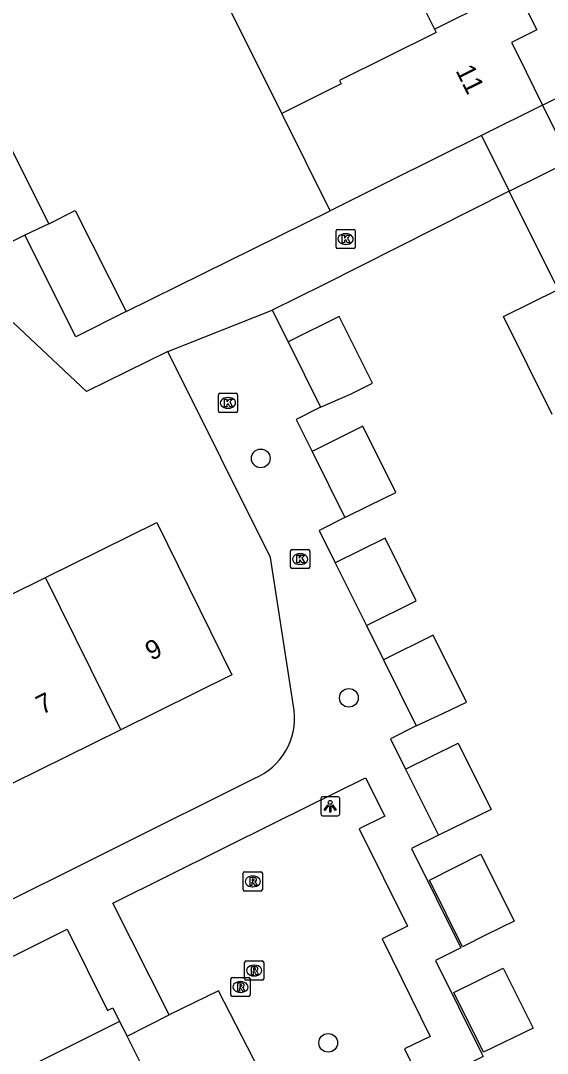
# Model space of a CAD drawing. Extents: x 157793 to 159380, y 380882 to 382313.
# Drawn here: x 158460.5 to 158488, y 381635.4 to 381689.5 of the extents above; entities that cross this region are included whole.
import ezdxf

# ---------------------------------------------------------------- set-up
doc = ezdxf.new("R2010")
doc.units = 0
for name, color, linetype in [('IMGEO_Boom', 7, 'Continuous'), ('IMGEO_Kolk', 7, 'Continuous'), ('IMGEO_Lichtpunt', 7, 'Continuous'), ('IMGEO_Pand', 7, 'Continuous'), ('IMGEO_Pand_nummerreeks', 7, 'Continuous'), ('IMGEO_Pand_overbouw', 7, 'Continuous'), ('IMGEO_Parkeervlak_open', 7, 'Continuous'), ('IMGEO_Rijbaan_lokaal_open', 7, 'Continuous'), ('IMGEO_Rioolput', 7, 'Continuous'), ('IMGEO_Voetpad_open', 7, 'Continuous')]:
    doc.layers.add(name, color=color, linetype=linetype)

msp = doc.modelspace()

# ---------------------------------------------------------------- linework, layer by layer
at = {"layer": 'IMGEO_Boom'}
for centre in [(158473.041, 381666.543), (158477.65, 381654.013), (158476.569, 381635.958)]:
    msp.add_circle(centre, 0.489, dxfattribs=at)
at = {"layer": 'IMGEO_Kolk'}
for p, q in [((158476.98, 381677.597), (158476.98, 381678.449)), ((158477.055, 381678.523), (158477.907, 381678.523)), ((158477.468, 381678.303), (158477.493, 381678.303)), ((158477.981, 381678.449), (158477.981, 381677.597)), ((158477.491, 381677.743), (158477.466, 381677.743)), ((158477.907, 381677.523), (158477.055, 381677.523)), ((158470.825, 381669.022), (158470.825, 381669.874)), ((158470.9, 381669.948), (158471.752, 381669.948)), ((158471.313, 381669.728), (158471.338, 381669.728)), ((158471.826, 381669.874), (158471.826, 381669.022)), ((158471.752, 381668.948), (158470.9, 381668.948)), ((158471.336, 381669.168), (158471.311, 381669.168)), ((158474.601, 381660.847), (158474.601, 381661.699)), ((158474.676, 381661.773), (158475.528, 381661.773)), ((158475.089, 381661.553), (158475.114, 381661.553)), ((158475.602, 381661.699), (158475.602, 381660.847)), ((158475.112, 381660.993), (158475.087, 381660.993)), ((158475.528, 381660.773), (158474.676, 381660.773))]:
    msp.add_line(p, q, dxfattribs=at)
for points in [[(158476.98, 381677.597), (158476.98, 381678.449)], [(158477.055, 381678.523), (158477.907, 381678.523)], [(158477.301, 381678.223), (158477.424, 381678.223), (158477.424, 381678.072), (158477.554, 381678.223), (158477.718, 381678.223), (158477.572, 381678.072), (158477.725, 381677.823), (158477.573, 381677.823), (158477.488, 381677.987), (158477.424, 381677.92), (158477.424, 381677.823), (158477.301, 381677.823), (158477.301, 381678.223)], [(158477.981, 381678.449), (158477.981, 381677.597)], [(158477.907, 381677.523), (158477.055, 381677.523)], [(158470.825, 381669.022), (158470.825, 381669.874)], [(158470.9, 381669.948), (158471.752, 381669.948)], [(158471.146, 381669.648), (158471.269, 381669.648), (158471.269, 381669.497), (158471.399, 381669.648), (158471.563, 381669.648), (158471.417, 381669.497), (158471.57, 381669.248), (158471.418, 381669.248), (158471.333, 381669.412), (158471.269, 381669.345), (158471.269, 381669.248), (158471.146, 381669.248), (158471.146, 381669.648)], [(158471.826, 381669.874), (158471.826, 381669.022)], [(158471.752, 381668.948), (158470.9, 381668.948)], [(158474.601, 381660.847), (158474.601, 381661.699)], [(158474.676, 381661.773), (158475.528, 381661.773)], [(158474.922, 381661.473), (158475.045, 381661.473), (158475.045, 381661.322), (158475.175, 381661.473), (158475.339, 381661.473), (158475.193, 381661.322), (158475.346, 381661.073), (158475.194, 381661.073), (158475.109, 381661.237), (158475.045, 381661.17), (158475.045, 381661.073), (158474.922, 381661.073), (158474.922, 381661.473)], [(158475.602, 381661.699), (158475.602, 381660.847)], [(158475.528, 381660.773), (158474.676, 381660.773)]]:
    msp.add_lwpolyline(points, dxfattribs=at)
for centre, start, end in [((158477.057, 381678.447), 91.552, 178.448), ((158477.057, 381678.447), 91.552, 178.448), ((158477.905, 381678.447), 1.552, 88.448), ((158477.905, 381678.447), 1.552, 88.448), ((158477.057, 381677.599), 181.552, 268.448), ((158477.057, 381677.599), 181.552, 268.448), ((158477.905, 381677.599), 271.552, 358.448), ((158477.905, 381677.599), 271.552, 358.448), ((158470.902, 381669.872), 91.552, 178.448), ((158470.902, 381669.872), 91.552, 178.448), ((158471.75, 381669.872), 1.552, 88.448), ((158471.75, 381669.872), 1.552, 88.448), ((158470.902, 381669.024), 181.552, 268.448), ((158470.902, 381669.024), 181.552, 268.448), ((158471.75, 381669.024), 271.552, 358.448), ((158471.75, 381669.024), 271.552, 358.448), ((158474.678, 381661.697), 91.552, 178.448), ((158474.678, 381661.697), 91.552, 178.448), ((158475.526, 381661.697), 1.552, 88.448), ((158475.526, 381661.697), 1.552, 88.448), ((158474.678, 381660.849), 181.552, 268.448), ((158474.678, 381660.849), 181.552, 268.448), ((158475.526, 381660.849), 271.552, 358.448), ((158475.526, 381660.849), 271.552, 358.448)]:
    msp.add_arc(centre, 0.0765, start, end, dxfattribs=at)
for centre, major_axis, ratio, start_param, end_param in [((158477.467, 381678.023), (-0.387, 0.002), 0.722429, 4.712389, 7.853982), ((158477.492, 381678.023), (-0.39, 0.002), 0.717154, 1.570796, 4.712389), ((158471.312, 381669.448), (-0.387, 0.002), 0.722429, 4.712389, 7.853982), ((158471.337, 381669.448), (-0.39, 0.002), 0.717154, 1.570796, 4.712389), ((158475.088, 381661.273), (-0.387, 0.002), 0.722429, 4.712389, 7.853982), ((158475.113, 381661.273), (-0.39, 0.002), 0.717154, 1.570796, 4.712389)]:
    msp.add_ellipse(centre, major_axis=major_axis, ratio=ratio, start_param=start_param, end_param=end_param, dxfattribs=at)
at = {"layer": 'IMGEO_Lichtpunt'}
for p, q in [((158476.176, 381648.742), (158476.176, 381647.935)), ((158476.176, 381648.742), (158476.176, 381647.935)), ((158477.078, 381648.837), (158476.27, 381648.837)), ((158477.078, 381648.837), (158476.27, 381648.837)), ((158477.172, 381647.935), (158477.172, 381648.742)), ((158477.172, 381647.935), (158477.172, 381648.742)), ((158476.27, 381647.841), (158477.078, 381647.841)), ((158476.27, 381647.841), (158477.078, 381647.841))]:
    msp.add_line(p, q, dxfattribs=at)
for points in [[(158476.55, 381648.406), (158476.589, 381648.378), (158476.401, 381648.116), (158476.363, 381648.143), (158476.55, 381648.406)], [(158476.652, 381648.358), (158476.699, 381648.358), (158476.699, 381648.036), (158476.652, 381648.036), (158476.652, 381648.358)], [(158476.762, 381648.378), (158476.8, 381648.405), (158476.987, 381648.143), (158476.948, 381648.115), (158476.762, 381648.378)]]:
    msp.add_lwpolyline(points, dxfattribs=at)
msp.add_circle((158476.675, 381648.54), 0.0994, dxfattribs=at)
for centre, start, end in [((158476.27, 381648.742), 90, 180), ((158476.27, 381648.742), 90, 180), ((158477.078, 381648.742), 0, 90), ((158477.078, 381648.742), 0, 90), ((158476.27, 381647.935), 180, 270), ((158476.27, 381647.935), 180, 270), ((158477.078, 381647.935), 270, 0), ((158477.078, 381647.935), 270, 360)]:
    msp.add_arc(centre, 0.0946, start, end, dxfattribs=at)
at = {"layer": 'IMGEO_Pand'}
for points in [[(158479.614, 381694.174), (158480.848, 381694.788), (158481.875, 381692.725), (158480.599, 381692.09), (158480.975, 381691.334), (158482.135, 381689.005)], [(158482.135, 381689.005), (158485.077, 381690.469), (158485.143, 381690.337), (158486.476, 381691.001), (158487.489, 381688.966), (158486.16, 381688.305), (158486.483, 381687.656), (158487.788, 381685.034)], [(158474.14, 381684.595), (158471.405, 381690.089)], [(158482.135, 381689.005), (158482.22, 381688.835), (158477.159, 381686.313), (158477.245, 381686.14), (158474.14, 381684.595)], [(158486.044, 381680.53), (158489.241, 381682.115), (158494.169, 381684.558), (158494.279, 381684.485), (158495.185, 381684.935), (158495.548, 381685.115)], [(158476.674, 381679.502), (158474.14, 381684.595)], [(158487.788, 381685.034), (158484.598, 381683.446), (158479.78, 381681.048), (158476.674, 381679.502)], [(158457.99, 381683.301), (158459.36, 381683.969), (158461.948, 381678.813)], [(158460.693, 381678.221), (158459.303, 381677.523), (158456.715, 381682.679)], [(158488.594, 381675.387), (158486.044, 381680.53)], [(158461.948, 381678.813), (158463.338, 381679.511), (158465.991, 381674.227)], [(158461.948, 381678.813), (158460.693, 381678.221)], [(158465.991, 381674.227), (158463.362, 381672.907), (158460.693, 381678.221)], [(158488.282, 381668.843), (158485.739, 381673.971), (158488.594, 381675.387)], [(158476.166, 381669.215), (158477.734, 381669.91), (158478.881, 381670.478), (158477.148, 381673.973), (158474.466, 381672.644)], [(158474.466, 381672.644), (158476.166, 381669.215)], [(158477.439, 381663.442), (158478.706, 381664.07), (158480.105, 381664.763), (158478.389, 381668.224), (158475.723, 381666.902)], [(158475.723, 381666.902), (158477.439, 381663.442)], [(158461.784, 381660.317), (158467.598, 381663.187), (158471.535, 381655.213), (158465.721, 381652.343)], [(158478.566, 381657.798), (158481.174, 381659.087), (158479.548, 381662.37), (158476.941, 381661.077)], [(158476.941, 381661.077), (158478.566, 381657.798)], [(158456.128, 381657.524), (158461.784, 381660.317)], [(158465.721, 381652.343), (158461.784, 381660.317)], [(158481.173, 381652.539), (158482.598, 381653.214), (158483.801, 381653.783), (158482.063, 381657.292), (158479.456, 381656.003)], [(158479.456, 381656.003), (158481.173, 381652.539)], [(158465.721, 381652.343), (158460.065, 381649.55)], [(158480.62, 381650.284), (158483.374, 381651.648), (158485.096, 381648.173), (158483.733, 381647.498), (158482.333, 381646.83)], [(158480.62, 381650.284), (158482.333, 381646.83)], [(158486.294, 381642.332), (158484.863, 381641.622), (158483.604, 381640.978), (158481.876, 381644.466), (158484.556, 381645.838), (158486.294, 381642.332)], [(158487.294, 381636.72), (158484.688, 381635.469), (158483.141, 381638.588), (158485.731, 381639.871), (158487.294, 381636.72)]]:
    msp.add_lwpolyline(points, dxfattribs=at)
at = {"layer": 'IMGEO_Pand_overbouw'}
msp.add_lwpolyline([(158487.788, 381685.034), (158484.598, 381683.446), (158486.044, 381680.53), (158489.241, 381682.115)], close=True, dxfattribs=at)
at = {"layer": 'IMGEO_Parkeervlak_open'}
msp.add_lwpolyline([(158470.467, 381627.431), (158468.479, 381631.449), (158473.269, 381633.941), (158470.835, 381638.682), (158468.249, 381637.416)], dxfattribs=at)
at = {"layer": 'IMGEO_Rijbaan_lokaal_open'}
for points in [[(158465.657, 381637.074), (158447.418, 381627.977)], [(158465.657, 381637.074), (158466.043, 381636.304)], [(158461.997, 381629.175), (158468.09, 381632.221), (158466.043, 381636.304)]]:
    msp.add_lwpolyline(points, dxfattribs=at)
at = {"layer": 'IMGEO_Rioolput'}
for p, q in [((158472.123, 381643.977), (158472.123, 381644.829)), ((158472.198, 381644.903), (158473.05, 381644.903)), ((158472.611, 381644.683), (158472.636, 381644.683)), ((158473.124, 381644.829), (158473.124, 381643.977)), ((158472.634, 381644.123), (158472.609, 381644.123)), ((158473.05, 381643.903), (158472.198, 381643.903)), ((158472.195, 381639.315), (158472.195, 381640.167)), ((158472.27, 381640.241), (158473.122, 381640.241)), ((158472.683, 381640.021), (158472.708, 381640.021)), ((158473.196, 381640.167), (158473.196, 381639.315)), ((158471.48, 381638.453), (158471.48, 381639.305)), ((158471.555, 381639.379), (158472.407, 381639.379)), ((158473.122, 381639.241), (158472.27, 381639.241)), ((158472.481, 381639.305), (158472.481, 381638.453)), ((158472.706, 381639.461), (158472.681, 381639.461)), ((158471.968, 381639.159), (158471.993, 381639.159)), ((158472.407, 381638.379), (158471.555, 381638.379)), ((158471.991, 381638.599), (158471.966, 381638.599))]:
    msp.add_line(p, q, dxfattribs=at)
for points in [[(158472.123, 381643.977), (158472.123, 381644.829)], [(158472.198, 381644.903), (158473.05, 381644.903)], [(158472.712, 381644.601), (158472.46, 381644.603), (158472.46, 381644.203)], [(158473.124, 381644.829), (158473.124, 381643.977)], [(158472.46, 381644.203), (158472.584, 381644.203), (158472.584, 381644.365), (158472.595, 381644.365)], [(158472.638, 381644.522), (158472.584, 381644.522), (158472.584, 381644.441)], [(158472.584, 381644.441), (158472.636, 381644.441)], [(158472.642, 381644.336), (158472.713, 381644.203), (158472.853, 381644.203), (158472.788, 381644.329)], [(158473.05, 381643.903), (158472.198, 381643.903)], [(158472.195, 381639.315), (158472.195, 381640.167)], [(158472.27, 381640.241), (158473.122, 381640.241)], [(158472.784, 381639.939), (158472.532, 381639.941), (158472.532, 381639.541)], [(158472.532, 381639.541), (158472.656, 381639.541), (158472.656, 381639.703), (158472.667, 381639.703)], [(158472.71, 381639.86), (158472.656, 381639.86), (158472.656, 381639.779)], [(158472.656, 381639.779), (158472.708, 381639.779)], [(158473.196, 381640.167), (158473.196, 381639.315)], [(158471.48, 381638.453), (158471.48, 381639.305)], [(158471.555, 381639.379), (158472.407, 381639.379)], [(158473.122, 381639.241), (158472.27, 381639.241)], [(158472.481, 381639.305), (158472.481, 381638.453)], [(158472.714, 381639.674), (158472.785, 381639.541), (158472.925, 381639.541), (158472.86, 381639.667)], [(158472.069, 381639.077), (158471.817, 381639.079), (158471.817, 381638.679)], [(158471.817, 381638.679), (158471.941, 381638.679), (158471.941, 381638.841), (158471.952, 381638.841)], [(158471.995, 381638.998), (158471.941, 381638.998), (158471.941, 381638.917)], [(158471.941, 381638.917), (158471.993, 381638.917)], [(158471.999, 381638.812), (158472.07, 381638.679), (158472.21, 381638.679), (158472.145, 381638.805)], [(158472.407, 381638.379), (158471.555, 381638.379)]]:
    msp.add_lwpolyline(points, dxfattribs=at)
for centre, radius, start, end in [((158472.2, 381644.827), 0.0765, 91.552, 178.448), ((158472.2, 381644.827), 0.0765, 91.552, 178.448), ((158472.711, 381644.491), 0.109, 350.3612, 89.416), ((158473.048, 381644.827), 0.0765, 1.552, 88.448), ((158473.048, 381644.827), 0.0765, 1.552, 88.448), ((158472.594, 381644.312), 0.0533, 26.0293, 88.6989), ((158472.62, 381644.63), 0.19, 274.7715, 282.9687), ((158472.644, 381644.426), 0.0964, 77.0061, 93.1865), ((158472.658, 381644.483), 0.0378, 276.6634, 79.6772), ((158472.709, 381644.491), 0.112, 277.5842, 350.9817), ((158472.693, 381644.276), 0.108, 29.5134, 73.7905), ((158472.2, 381643.979), 0.0765, 181.552, 268.448), ((158472.2, 381643.979), 0.0765, 181.552, 268.448), ((158473.048, 381643.979), 0.0765, 271.552, 358.448), ((158473.048, 381643.979), 0.0765, 271.552, 358.448), ((158472.272, 381640.165), 0.0765, 91.552, 178.448), ((158472.272, 381640.165), 0.0765, 91.552, 178.448), ((158472.666, 381639.65), 0.0533, 26.0293, 88.6989), ((158472.692, 381639.968), 0.19, 274.7715, 282.9687), ((158472.716, 381639.764), 0.0964, 77.0061, 93.1865), ((158472.73, 381639.821), 0.0378, 276.6634, 79.6772), ((158472.783, 381639.829), 0.109, 350.3612, 89.416), ((158472.781, 381639.829), 0.112, 277.5842, 350.9817), ((158472.765, 381639.614), 0.108, 29.5134, 73.7905), ((158473.12, 381640.165), 0.0765, 1.552, 88.448), ((158473.12, 381640.165), 0.0765, 1.552, 88.448), ((158471.557, 381639.303), 0.0765, 91.552, 178.448), ((158471.557, 381639.303), 0.0765, 91.552, 178.448), ((158472.272, 381639.317), 0.0765, 181.552, 268.448), ((158472.272, 381639.317), 0.0765, 181.552, 268.448), ((158472.405, 381639.303), 0.0765, 1.552, 88.448), ((158472.405, 381639.303), 0.0765, 1.552, 88.448), ((158473.12, 381639.317), 0.0765, 271.552, 358.448), ((158473.12, 381639.317), 0.0765, 271.552, 358.448), ((158471.951, 381638.788), 0.0533, 26.0293, 88.6989), ((158471.977, 381639.106), 0.19, 274.7715, 282.9687), ((158472.001, 381638.902), 0.0964, 77.0061, 93.1865), ((158472.015, 381638.959), 0.0378, 276.6634, 79.6772), ((158472.068, 381638.967), 0.109, 350.3612, 89.416), ((158472.066, 381638.967), 0.112, 277.5842, 350.9817), ((158472.05, 381638.752), 0.108, 29.5134, 73.7905), ((158471.557, 381638.455), 0.0765, 181.552, 268.448), ((158471.557, 381638.455), 0.0765, 181.552, 268.448), ((158472.405, 381638.455), 0.0765, 271.552, 358.448), ((158472.405, 381638.455), 0.0765, 271.552, 358.448)]:
    msp.add_arc(centre, radius, start, end, dxfattribs=at)
for centre, major_axis, ratio, start_param, end_param in [((158472.61, 381644.403), (-0.387, 0.002), 0.722429, 4.712389, 7.853982), ((158472.635, 381644.403), (-0.39, 0.002), 0.717154, 1.570796, 4.712389), ((158472.682, 381639.741), (-0.387, 0.002), 0.722429, 4.712389, 7.853982), ((158472.707, 381639.741), (-0.39, 0.002), 0.717154, 1.570796, 4.712389), ((158471.967, 381638.879), (-0.387, 0.002), 0.722429, 4.712389, 7.853982), ((158471.992, 381638.879), (-0.39, 0.002), 0.717154, 1.570796, 4.712389)]:
    msp.add_ellipse(centre, major_axis=major_axis, ratio=ratio, start_param=start_param, end_param=end_param, dxfattribs=at)
at = {"layer": 'IMGEO_Voetpad_open'}
for points in [[(158487.788, 381685.034), (158493.66, 381687.951), (158495.214, 381688.723), (158495.577, 381688.93)], [(158486.044, 381680.53), (158476.325, 381675.634), (158473.643, 381674.305)], [(158465.991, 381674.227), (158476.674, 381679.502)], [(158468.177, 381672.129), (158473.643, 381674.305)], [(158473.643, 381674.305), (158474.466, 381672.644)], [(158468.177, 381672.129), (158463.925, 381670.043), (158460.108, 381673.636), (158458.799, 381672.956)], [(158474.793, 381653.348), (158473.545, 381661.36), (158470.965, 381666.536), (158468.177, 381672.129)], [(158476.166, 381669.215), (158474.89, 381668.582), (158475.723, 381666.902)], [(158477.439, 381663.442), (158476.098, 381662.777), (158476.941, 381661.077)], [(158478.566, 381657.798), (158479.456, 381656.003)], [(158481.173, 381652.539), (158479.832, 381651.874), (158480.62, 381650.284)], [(158443.58, 381635.284), (158472.699, 381649.791)], [(158468.249, 381637.416), (158465.296, 381643.26), (158473.821, 381647.497), (158478.521, 381649.826), (158479.537, 381647.82), (158478.196, 381647.16), (158480.715, 381642.059), (158479.388, 381641.407), (158481.901, 381636.287), (158480.567, 381635.645), (158482.042, 381632.664)], [(158482.333, 381646.83), (158480.927, 381646.133), (158483.507, 381640.928), (158482.185, 381640.273), (158484.59, 381635.422), (158484.683, 381635.234), (158483.315, 381634.556), (158484.556, 381632.052), (158485.956, 381629.228), (158486.994, 381627.325)], [(158444.932, 381632.939), (158446.639, 381633.798), (158462.906, 381641.907), (158465.025, 381637.656), (158465.297, 381637.793), (158465.657, 381637.074)], [(158466.043, 381636.304), (158468.249, 381637.416)]]:
    msp.add_lwpolyline(points, dxfattribs=at)
msp.add_arc((158471.395, 381652.953), 3.42, 292.4022, 6.6273, dxfattribs=at)

# ---------------------------------------------------------------- texts
at = {"layer": 'IMGEO_Pand_nummerreeks'}
for s, rotation, p in [('11', 296.5102, (158483.22, 381686.843)), ('9', 26.2743, (158467.312, 381655.938)), ('7', 26.2743, (158461.592, 381653.114))]:
    msp.add_text(s, height=1, rotation=rotation, dxfattribs=at).set_placement(p)

doc.saveas('drawing.dxf')
